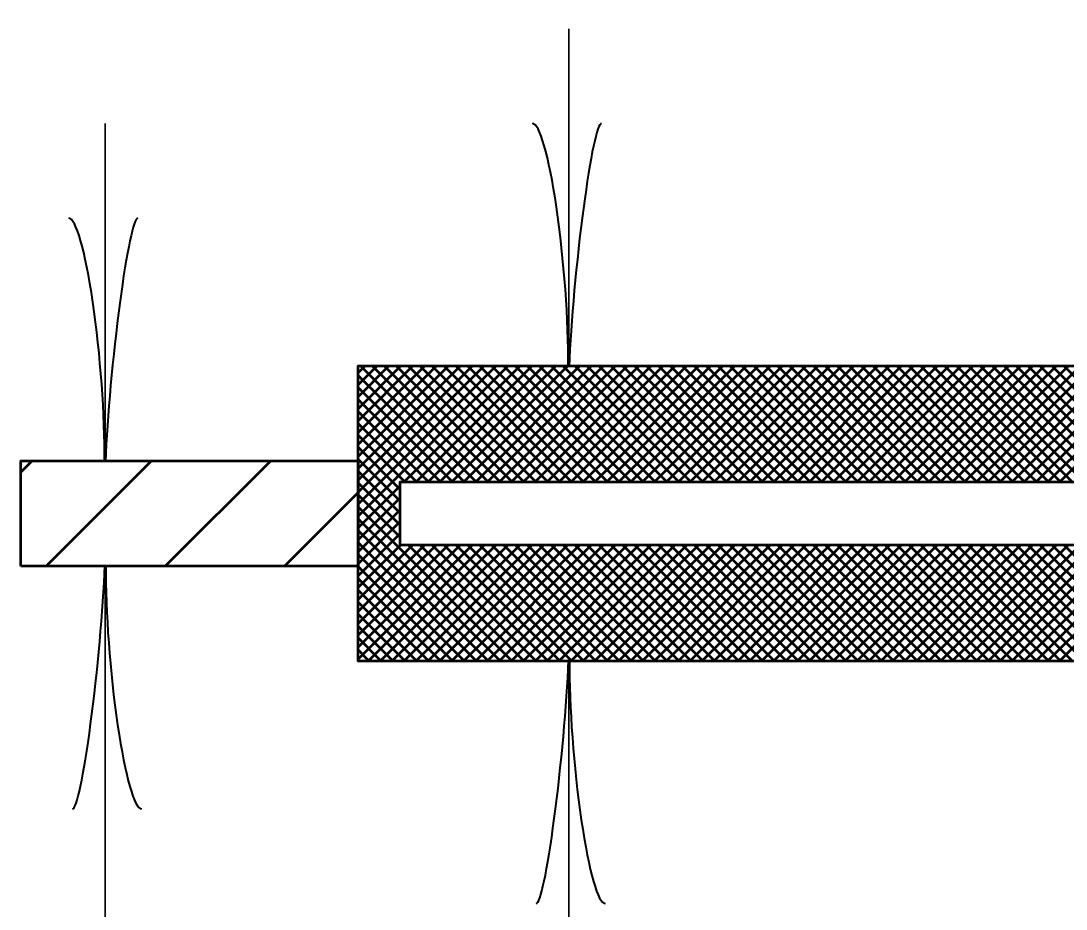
# Model space of a CAD drawing. Extents: x -1 to 679, y 0 to 440.
# Drawn here: x 491.61 to 504.01, y 377.29 to 387.82 of the extents above; entities that cross this region are included whole.
import ezdxf

# ---------------------------------------------------------------- set-up
doc = ezdxf.new("R2010")
doc.units = 0
doc.header["$LTSCALE"] = 0.8
doc.layers.add('1', color=7, linetype='Continuous', lineweight=53)

msp = doc.modelspace()

# ---------------------------------------------------------------- linework, layer by layer
at = {"layer": '1', "lineweight": 35}
for p, q in [((498.1135, 383.7272), (498.1135, 387.7272)), ((492.6135, 382.6022), (492.6135, 386.6022)), ((492.6135, 381.3522), (492.6135, 367.8522)), ((498.1135, 380.2272), (498.1135, 366.2272))]:
    msp.add_line(p, q, dxfattribs=at)
at = {"layer": '1'}
for p, q in [((495.6135, 383.6439), (495.6968, 383.7272)), ((495.6135, 383.5025), (495.8382, 383.7272)), ((495.6135, 383.3611), (495.9796, 383.7272)), ((495.6135, 383.2197), (496.121, 383.7272)), ((495.6135, 383.0782), (496.2624, 383.7272)), ((495.6135, 382.9368), (496.4038, 383.7272)), ((495.6135, 382.7954), (496.5453, 383.7272)), ((495.6135, 382.654), (496.6867, 383.7272)), ((495.6135, 382.5126), (496.8281, 383.7272)), ((495.6135, 382.3712), (496.9695, 383.7272)), ((495.6135, 382.2297), (497.1109, 383.7272)), ((495.6135, 382.0883), (497.2523, 383.7272)), ((495.6135, 381.9469), (497.3938, 383.7272)), ((497.0151, 382.3522), (495.6401, 383.7272)), ((497.1566, 382.3522), (495.7816, 383.7272)), ((497.298, 382.3522), (495.923, 383.7272)), ((497.4394, 382.3522), (496.0644, 383.7272)), ((496.1602, 382.3522), (497.5352, 383.7272)), ((497.5808, 382.3522), (496.2058, 383.7272)), ((496.3016, 382.3522), (497.6766, 383.7272)), ((497.7222, 382.3522), (496.3472, 383.7272)), ((496.4431, 382.3522), (497.8181, 383.7272)), ((497.8637, 382.3522), (496.4887, 383.7272)), ((496.5845, 382.3522), (497.9595, 383.7272)), ((498.0051, 382.3522), (496.6301, 383.7272)), ((496.7259, 382.3522), (498.1009, 383.7272)), ((498.1465, 382.3522), (496.7715, 383.7272)), ((496.8673, 382.3522), (498.2423, 383.7272)), ((498.2879, 382.3522), (496.9129, 383.7272)), ((497.0087, 382.3522), (498.3837, 383.7272)), ((498.4293, 382.3522), (497.0543, 383.7272)), ((497.1502, 382.3522), (498.5252, 383.7272)), ((498.5707, 382.3522), (497.1957, 383.7272)), ((497.2916, 382.3522), (498.6666, 383.7272)), ((498.7122, 382.3522), (497.3372, 383.7272)), ((497.433, 382.3522), (498.808, 383.7272)), ((498.8536, 382.3522), (497.4786, 383.7272)), ((497.5744, 382.3522), (498.9494, 383.7272)), ((498.995, 382.3522), (497.62, 383.7272)), ((497.7158, 382.3522), (499.0908, 383.7272)), ((499.1364, 382.3522), (497.7614, 383.7272)), ((497.8572, 382.3522), (499.2322, 383.7272)), ((499.2778, 382.3522), (497.9028, 383.7272)), ((497.9987, 382.3522), (499.3737, 383.7272)), ((499.4192, 382.3522), (498.0442, 383.7272)), ((498.1401, 382.3522), (499.5151, 383.7272)), ((499.5607, 382.3522), (498.1857, 383.7272)), ((498.2815, 382.3522), (499.6565, 383.7272)), ((499.7022, 382.3522), (498.3272, 383.7272)), ((498.4229, 382.3522), (499.7979, 383.7272)), ((499.8436, 382.3522), (498.4686, 383.7272)), ((498.5643, 382.3522), (499.9393, 383.7272)), ((499.985, 382.3522), (498.61, 383.7272)), ((498.7057, 382.3522), (500.0807, 383.7272)), ((500.1264, 382.3522), (498.7514, 383.7272)), ((498.8472, 382.3522), (500.2222, 383.7272)), ((500.2678, 382.3522), (498.8928, 383.7272)), ((498.9887, 382.3522), (500.3637, 383.7272)), ((500.4092, 382.3522), (499.0342, 383.7272)), ((499.1301, 382.3522), (500.5051, 383.7272)), ((500.5507, 382.3522), (499.1757, 383.7272)), ((499.2715, 382.3522), (500.6465, 383.7272)), ((500.6921, 382.3522), (499.3171, 383.7272)), ((499.4129, 382.3522), (500.7879, 383.7272)), ((500.8335, 382.3522), (499.4585, 383.7272)), ((499.5543, 382.3522), (500.9293, 383.7272)), ((500.9749, 382.3522), (499.5999, 383.7272)), ((499.6957, 382.3522), (501.0707, 383.7272)), ((501.1163, 382.3522), (499.7413, 383.7272)), ((499.8372, 382.3522), (501.2122, 383.7272)), ((501.2577, 382.3522), (499.8827, 383.7272)), ((499.9786, 382.3522), (501.3536, 383.7272)), ((501.3992, 382.3522), (500.0242, 383.7272)), ((500.12, 382.3522), (501.495, 383.7272)), ((501.5406, 382.3522), (500.1656, 383.7272)), ((500.2614, 382.3522), (501.6364, 383.7272)), ((501.682, 382.3522), (500.307, 383.7272)), ((500.4028, 382.3522), (501.7778, 383.7272)), ((501.8234, 382.3522), (500.4484, 383.7272)), ((500.5442, 382.3522), (501.9192, 383.7272)), ((501.9648, 382.3522), (500.5898, 383.7272)), ((500.6857, 382.3522), (502.0607, 383.7272)), ((502.1063, 382.3522), (500.7313, 383.7272)), ((500.8271, 382.3522), (502.2021, 383.7272)), ((502.2477, 382.3522), (500.8727, 383.7272)), ((500.9685, 382.3522), (502.3435, 383.7272)), ((502.3892, 382.3522), (501.0142, 383.7272)), ((501.1099, 382.3522), (502.4849, 383.7272)), ((502.5306, 382.3522), (501.1556, 383.7272)), ((501.2513, 382.3522), (502.6263, 383.7272)), ((502.672, 382.3522), (501.297, 383.7272)), ((501.3927, 382.3522), (502.7677, 383.7272)), ((502.8134, 382.3522), (501.4384, 383.7272)), ((501.5342, 382.3522), (502.9092, 383.7272)), ((502.9548, 382.3522), (501.5798, 383.7272)), ((501.6757, 382.3522), (503.0507, 383.7272)), ((503.0962, 382.3522), (501.7212, 383.7272)), ((501.8171, 382.3522), (503.1921, 383.7272)), ((503.2377, 382.3522), (501.8627, 383.7272)), ((501.9585, 382.3522), (503.3335, 383.7272)), ((503.3791, 382.3522), (502.0041, 383.7272)), ((502.0999, 382.3522), (503.4749, 383.7272)), ((503.5205, 382.3522), (502.1455, 383.7272)), ((502.2413, 382.3522), (503.6163, 383.7272)), ((503.6619, 382.3522), (502.2869, 383.7272)), ((502.3827, 382.3522), (503.7577, 383.7272)), ((503.8033, 382.3522), (502.4283, 383.7272)), ((502.5242, 382.3522), (503.8992, 383.7272)), ((503.9447, 382.3522), (502.5697, 383.7272)), ((502.6656, 382.3522), (504.0406, 383.7272)), ((504.0862, 382.3522), (502.7112, 383.7272)), ((502.807, 382.3522), (504.182, 383.7272)), ((504.2276, 382.3522), (502.8526, 383.7272)), ((502.9484, 382.3522), (504.3234, 383.7272)), ((504.369, 382.3522), (502.994, 383.7272)), ((503.0898, 382.3522), (504.4648, 383.7272)), ((504.5104, 382.3522), (503.1354, 383.7272)), ((503.2312, 382.3522), (504.6062, 383.7272)), ((504.6519, 382.3522), (503.2769, 383.7272)), ((503.3727, 382.3522), (504.7477, 383.7272)), ((504.7933, 382.3522), (503.4183, 383.7272)), ((503.5141, 382.3522), (504.8891, 383.7272)), ((504.9348, 382.3522), (503.5598, 383.7272)), ((503.6555, 382.3522), (505.0305, 383.7272)), ((505.0762, 382.3522), (503.7012, 383.7272)), ((503.7969, 382.3522), (505.1719, 383.7272)), ((505.2176, 382.3522), (503.8426, 383.7272)), ((503.9384, 382.3522), (505.3134, 383.7272)), ((505.359, 382.3522), (503.984, 383.7272)), ((496.8737, 382.3522), (495.6135, 383.6123)), ((496.7322, 382.3522), (495.6135, 383.4709)), ((496.5908, 382.3522), (495.6135, 383.3295)), ((496.4494, 382.3522), (495.6135, 383.1881)), ((496.308, 382.3522), (495.6135, 383.0467)), ((496.1666, 382.3522), (495.6135, 382.9052)), ((496.1135, 382.2638), (495.6135, 382.7638)), ((491.6135, 382.4673), (491.7483, 382.6022)), ((491.9125, 381.3522), (493.1625, 382.6022)), ((493.3268, 381.3522), (494.5768, 382.6022)), ((496.1135, 382.1224), (495.6135, 382.6224)), ((496.1135, 381.981), (495.6135, 382.481)), ((496.1135, 381.8396), (495.6135, 382.3396)), ((495.6135, 381.8055), (496.1135, 382.3055)), ((494.741, 381.3522), (495.6135, 382.2247)), ((496.1135, 381.6982), (495.6135, 382.1982)), ((495.6135, 381.6641), (496.1135, 382.1641)), ((497.4431, 380.2272), (495.6135, 382.0567)), ((495.6135, 381.5226), (496.1135, 382.0226)), ((497.3017, 380.2272), (495.6135, 381.9153)), ((495.6135, 381.3812), (496.1135, 381.8812)), ((497.1602, 380.2272), (495.6135, 381.7739)), ((495.6135, 381.2398), (496.1135, 381.7398)), ((497.0188, 380.2272), (495.6135, 381.6325)), ((495.6135, 381.0983), (496.1173, 381.6022)), ((495.6135, 380.9569), (496.2587, 381.6022)), ((495.6135, 380.8155), (496.4002, 381.6022)), ((495.6135, 380.6741), (496.5416, 381.6022)), ((495.6135, 380.5327), (496.683, 381.6022)), ((495.6135, 380.3913), (496.8244, 381.6022)), ((495.6135, 380.2498), (496.9658, 381.6022)), ((495.7322, 380.2272), (497.1072, 381.6022)), ((495.8737, 380.2272), (497.2487, 381.6022)), ((496.0151, 380.2272), (497.3901, 381.6022)), ((496.1565, 380.2272), (497.5315, 381.6022)), ((497.5845, 380.2272), (496.2095, 381.6022)), ((496.2979, 380.2272), (497.6729, 381.6022)), ((497.7259, 380.2272), (496.3509, 381.6022)), ((496.4393, 380.2272), (497.8143, 381.6022)), ((497.8673, 380.2272), (496.4923, 381.6022)), ((496.5807, 380.2272), (497.9557, 381.6022)), ((498.0087, 380.2272), (496.6337, 381.6022)), ((496.7222, 380.2272), (498.0972, 381.6022)), ((498.1502, 380.2272), (496.7752, 381.6022)), ((496.8637, 380.2272), (498.2387, 381.6022)), ((498.2916, 380.2272), (496.9166, 381.6022)), ((497.0051, 380.2272), (498.3801, 381.6022)), ((498.433, 380.2272), (497.058, 381.6022)), ((497.1465, 380.2272), (498.5215, 381.6022)), ((498.5744, 380.2272), (497.1994, 381.6022)), ((497.2879, 380.2272), (498.6629, 381.6022)), ((498.7158, 380.2272), (497.3408, 381.6022)), ((497.4293, 380.2272), (498.8043, 381.6022)), ((498.8572, 380.2272), (497.4822, 381.6022)), ((497.5707, 380.2272), (498.9457, 381.6022)), ((498.9987, 380.2272), (497.6237, 381.6022)), ((497.7122, 380.2272), (499.0872, 381.6022)), ((499.1401, 380.2272), (497.7651, 381.6022)), ((497.8536, 380.2272), (499.2286, 381.6022)), ((499.2816, 380.2272), (497.9066, 381.6022)), ((497.995, 380.2272), (499.37, 381.6022)), ((499.423, 380.2272), (498.048, 381.6022)), ((498.1364, 380.2272), (499.5114, 381.6022)), ((499.5644, 380.2272), (498.1894, 381.6022)), ((498.2778, 380.2272), (499.6528, 381.6022)), ((499.7058, 380.2272), (498.3308, 381.6022)), ((498.4192, 380.2272), (499.7942, 381.6022)), ((499.8472, 380.2272), (498.4722, 381.6022)), ((498.5607, 380.2272), (499.9357, 381.6022)), ((499.9887, 380.2272), (498.6137, 381.6022)), ((498.7021, 380.2272), (500.0771, 381.6022)), ((500.1301, 380.2272), (498.7551, 381.6022)), ((498.8435, 380.2272), (500.2185, 381.6022)), ((500.2715, 380.2272), (498.8965, 381.6022)), ((498.9849, 380.2272), (500.3599, 381.6022)), ((500.4129, 380.2272), (499.0379, 381.6022)), ((499.1263, 380.2272), (500.5013, 381.6022)), ((500.5543, 380.2272), (499.1793, 381.6022)), ((499.2677, 380.2272), (500.6427, 381.6022)), ((500.6957, 380.2272), (499.3207, 381.6022)), ((499.4092, 380.2272), (500.7842, 381.6022)), ((500.8372, 380.2272), (499.4622, 381.6022)), ((499.5507, 380.2272), (500.9257, 381.6022)), ((500.9786, 380.2272), (499.6036, 381.6022)), ((499.6921, 380.2272), (501.0671, 381.6022)), ((501.12, 380.2272), (499.745, 381.6022)), ((499.8335, 380.2272), (501.2085, 381.6022)), ((501.2614, 380.2272), (499.8864, 381.6022)), ((499.9749, 380.2272), (501.3499, 381.6022)), ((501.4028, 380.2272), (500.0278, 381.6022)), ((500.1163, 380.2272), (501.4913, 381.6022)), ((501.5442, 380.2272), (500.1692, 381.6022)), ((500.2577, 380.2272), (501.6327, 381.6022)), ((501.6857, 380.2272), (500.3107, 381.6022)), ((500.3992, 380.2272), (501.7742, 381.6022)), ((501.8272, 380.2272), (500.4522, 381.6022)), ((500.5406, 380.2272), (501.9156, 381.6022)), ((501.9686, 380.2272), (500.5936, 381.6022)), ((500.682, 380.2272), (502.057, 381.6022)), ((502.11, 380.2272), (500.735, 381.6022)), ((500.8234, 380.2272), (502.1984, 381.6022)), ((502.2514, 380.2272), (500.8764, 381.6022)), ((500.9648, 380.2272), (502.3398, 381.6022)), ((502.3928, 380.2272), (501.0178, 381.6022)), ((501.1062, 380.2272), (502.4812, 381.6022)), ((502.5342, 380.2272), (501.1592, 381.6022)), ((501.2477, 380.2272), (502.6227, 381.6022)), ((502.6757, 380.2272), (501.3007, 381.6022)), ((501.3891, 380.2272), (502.7641, 381.6022)), ((502.8171, 380.2272), (501.4421, 381.6022)), ((501.5305, 380.2272), (502.9055, 381.6022)), ((502.9585, 380.2272), (501.5835, 381.6022)), ((501.6719, 380.2272), (503.0469, 381.6022)), ((503.0999, 380.2272), (501.7249, 381.6022)), ((501.8134, 380.2272), (503.1884, 381.6022)), ((503.2413, 380.2272), (501.8663, 381.6022)), ((501.9548, 380.2272), (503.3298, 381.6022)), ((503.3827, 380.2272), (502.0077, 381.6022)), ((502.0962, 380.2272), (503.4712, 381.6022)), ((503.5242, 380.2272), (502.1492, 381.6022)), ((502.2377, 380.2272), (503.6127, 381.6022)), ((503.6656, 380.2272), (502.2906, 381.6022)), ((502.3791, 380.2272), (503.7541, 381.6022)), ((503.807, 380.2272), (502.432, 381.6022)), ((502.5205, 380.2272), (503.8955, 381.6022)), ((503.9484, 380.2272), (502.5734, 381.6022)), ((502.6619, 380.2272), (504.0369, 381.6022)), ((504.0898, 380.2272), (502.7148, 381.6022)), ((502.8033, 380.2272), (504.1783, 381.6022)), ((504.2313, 380.2272), (502.8563, 381.6022)), ((502.9447, 380.2272), (504.3197, 381.6022)), ((504.3727, 380.2272), (502.9977, 381.6022)), ((503.0862, 380.2272), (504.4612, 381.6022)), ((504.5142, 380.2272), (503.1392, 381.6022)), ((503.2276, 380.2272), (504.6026, 381.6022)), ((504.6556, 380.2272), (503.2806, 381.6022)), ((503.369, 380.2272), (504.744, 381.6022)), ((504.797, 380.2272), (503.422, 381.6022)), ((503.5104, 380.2272), (504.8854, 381.6022)), ((504.9384, 380.2272), (503.5634, 381.6022)), ((503.6518, 380.2272), (505.0268, 381.6022)), ((505.0798, 380.2272), (503.7048, 381.6022)), ((503.7933, 380.2272), (505.1683, 381.6022)), ((505.2212, 380.2272), (503.8462, 381.6022)), ((503.9347, 380.2272), (505.3097, 381.6022)), ((505.3627, 380.2272), (503.9877, 381.6022)), ((496.8774, 380.2272), (495.6135, 381.4911)), ((496.736, 380.2272), (495.6135, 381.3497)), ((496.5945, 380.2272), (495.6135, 381.2082)), ((496.4531, 380.2272), (495.6135, 381.0668)), ((496.3117, 380.2272), (495.6135, 380.9253)), ((496.1703, 380.2272), (495.6135, 380.7839)), ((496.0288, 380.2272), (495.6135, 380.6425)), ((495.8874, 380.2272), (495.6135, 380.5011)), ((495.746, 380.2272), (495.6135, 380.3597))]:
    msp.add_line(p, q, dxfattribs=at)
for points in [[(495.6135, 391.6022), (495.6135, 392.7272), (506.3635, 392.7272), (515.1135, 392.7272), (515.1135, 393.2272), (516.3635, 393.2272), (516.3635, 392.2272), (516.3635, 380.7272), (516.3635, 379.7272), (515.1135, 379.7272), (515.1135, 380.2272), (506.3635, 380.2272), (495.6135, 380.2272), (495.6135, 381.3522), (495.6135, 382.6022), (495.6135, 383.7272), (506.3635, 383.7272), (514.6135, 383.7272), (514.6135, 389.2272), (506.3635, 389.2272), (495.6135, 389.2272), (495.6135, 390.3522)], [(491.6135, 381.3522), (491.6135, 382.6022), (495.6135, 382.6022), (495.6135, 381.3522)], [(496.1135, 381.6022), (496.1135, 382.3522), (514.6135, 382.3522), (514.6135, 381.6022)]]:
    msp.add_lwpolyline(points, close=True, dxfattribs=at)
at = {"layer": '1', "lineweight": 40}
for centre, major_axis, ratio, start_param, end_param in [((497.8372, 384.8184), (0.1562, -1.7857), 0.122415, 0.8963533, 3.1415927), ((497.8372, 384.8184), (0.1562, -1.7857), 0.122415, 0.8963533, 3.1415927), ((498.3251, 384.8477), (-0.1757, -1.7565), 0.07063, 3.1407148, 5.41811), ((498.3251, 384.8477), (-0.1757, -1.7565), 0.07063, 3.1407148, 5.41811), ((492.3372, 383.6934), (0.1562, -1.7857), 0.122415, 0.8963533, 3.1415927), ((492.3372, 383.6934), (0.1562, -1.7857), 0.122415, 0.8963533, 3.1415927), ((492.8251, 383.7227), (-0.1757, -1.7565), 0.07063, 3.1407148, 5.41811), ((492.8251, 383.7227), (-0.1757, -1.7565), 0.07063, 3.1407148, 5.41811), ((492.4019, 380.2317), (0.1757, 1.7565), 0.07063, 3.1407148, 5.41811), ((492.4019, 380.2317), (0.1757, 1.7565), 0.07063, 3.1407148, 5.41811), ((492.8898, 380.261), (-0.1562, 1.7857), 0.122415, 0.8963533, 3.1415927), ((492.8898, 380.261), (-0.1562, 1.7857), 0.122415, 0.8963533, 3.1415927), ((497.9019, 379.1067), (0.1757, 1.7565), 0.07063, 3.1407148, 5.41811), ((498.3898, 379.136), (-0.1562, 1.7857), 0.122415, 0.8963533, 3.1415927)]:
    msp.add_ellipse(centre, major_axis=major_axis, ratio=ratio, start_param=start_param, end_param=end_param, dxfattribs=at)

doc.saveas('drawing.dxf')
